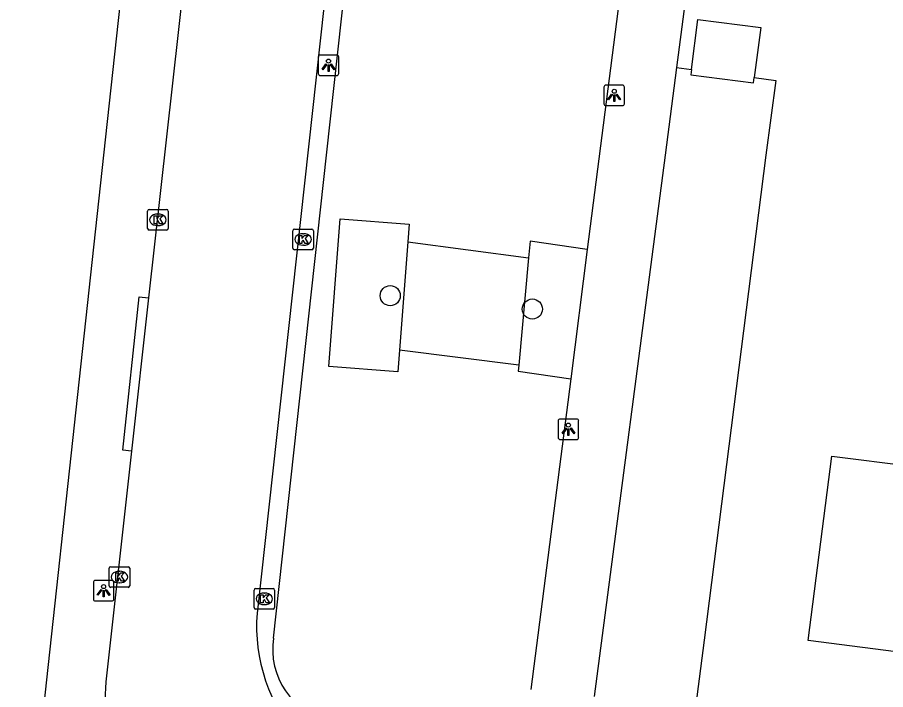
# Model space of a CAD drawing. Extents: x 162186 to 163152, y 385513 to 386513.
# Drawn here: x 162386.5 to 162428.73, y 385973.99 to 386006.7 of the extents above; entities that cross this region are included whole.
import ezdxf

# ---------------------------------------------------------------- set-up
doc = ezdxf.new("R2010")
doc.units = 0
for name, color, linetype in [('IMGEO_Boom', 7, 'Continuous'), ('IMGEO_Groenvoorziening', 7, 'Continuous'), ('IMGEO_Kolk', 7, 'Continuous'), ('IMGEO_Lichtpunt', 7, 'Continuous'), ('IMGEO_Pand', 7, 'Continuous'), ('IMGEO_Rijbaan_lokaal_open', 7, 'Continuous'), ('IMGEO_Voetpad_open', 7, 'Continuous')]:
    doc.layers.add(name, color=color, linetype=linetype)

msp = doc.modelspace()

# ---------------------------------------------------------------- linework, layer by layer
at = {"layer": 'IMGEO_Boom'}
for centre in [(162404.633, 385993.158), (162411.544, 385992.507)]:
    msp.add_circle(centre, 0.489, dxfattribs=at)
at = {"layer": 'IMGEO_Groenvoorziening'}
for points in [[(162418.561, 386004.261), (162419.289, 386004.166)], [(162422.341, 386003.767), (162423.388, 386003.63), (162422.904, 386000), (162419.894, 385976.404), (162419.079, 385970.015)], [(162405.081, 385990.504), (162405, 385989.454), (162401.646, 385989.712), (162402.198, 385996.898), (162405.552, 385996.64), (162405.486, 385995.784)], [(162405.486, 385995.784), (162405.081, 385990.504)], [(162405.486, 385995.784), (162411.362, 385994.998)], [(162414.216, 385995.4), (162411.435, 385995.805), (162411.362, 385994.998)], [(162411.362, 385994.998), (162410.888, 385989.774)], [(162410.888, 385989.774), (162405.081, 385990.504)], [(162410.888, 385989.774), (162410.862, 385989.483), (162413.409, 385989.116)]]:
    msp.add_lwpolyline(points, dxfattribs=at)
at = {"layer": 'IMGEO_Kolk'}
for p, q in [((162392.828, 385996.423), (162392.828, 385997.275)), ((162392.903, 385997.349), (162393.755, 385997.349)), ((162393.829, 385997.275), (162393.829, 385996.423)), ((162393.316, 385997.129), (162393.341, 385997.129)), ((162393.339, 385996.569), (162393.314, 385996.569)), ((162393.755, 385996.349), (162392.903, 385996.349)), ((162399.896, 385995.467), (162399.896, 385996.319)), ((162399.971, 385996.393), (162400.823, 385996.393)), ((162400.384, 385996.173), (162400.409, 385996.173)), ((162400.897, 385996.319), (162400.897, 385995.467)), ((162400.407, 385995.613), (162400.382, 385995.613)), ((162400.823, 385995.393), (162399.971, 385995.393)), ((162391.035, 385979.97), (162391.887, 385979.97)), ((162390.96, 385979.044), (162390.96, 385979.896)), ((162391.448, 385979.75), (162391.473, 385979.75)), ((162391.961, 385979.896), (162391.961, 385979.044)), ((162391.471, 385979.19), (162391.446, 385979.19)), ((162391.887, 385978.97), (162391.035, 385978.97)), ((162398.008, 385977.985), (162398.008, 385978.837)), ((162398.083, 385978.911), (162398.935, 385978.911)), ((162398.496, 385978.691), (162398.521, 385978.691)), ((162399.009, 385978.837), (162399.009, 385977.985)), ((162398.935, 385977.911), (162398.083, 385977.911)), ((162398.519, 385978.131), (162398.494, 385978.131))]:
    msp.add_line(p, q, dxfattribs=at)
for points in [[(162392.828, 385996.423), (162392.828, 385997.275)], [(162392.903, 385997.349), (162393.755, 385997.349)], [(162393.829, 385997.275), (162393.829, 385996.423)], [(162393.149, 385997.049), (162393.272, 385997.049), (162393.272, 385996.898), (162393.402, 385997.049), (162393.566, 385997.049), (162393.42, 385996.898), (162393.573, 385996.649), (162393.421, 385996.649), (162393.336, 385996.813), (162393.272, 385996.746), (162393.272, 385996.649), (162393.149, 385996.649), (162393.149, 385997.049)], [(162393.755, 385996.349), (162392.903, 385996.349)], [(162399.896, 385995.467), (162399.896, 385996.319)], [(162399.971, 385996.393), (162400.823, 385996.393)], [(162400.217, 385996.093), (162400.34, 385996.093), (162400.34, 385995.942), (162400.47, 385996.093), (162400.634, 385996.093), (162400.488, 385995.942), (162400.641, 385995.693), (162400.489, 385995.693), (162400.404, 385995.857), (162400.34, 385995.79), (162400.34, 385995.693), (162400.217, 385995.693), (162400.217, 385996.093)], [(162400.897, 385996.319), (162400.897, 385995.467)], [(162400.823, 385995.393), (162399.971, 385995.393)], [(162391.035, 385979.97), (162391.887, 385979.97)], [(162390.96, 385979.044), (162390.96, 385979.896)], [(162391.281, 385979.67), (162391.404, 385979.67), (162391.404, 385979.519), (162391.534, 385979.67), (162391.698, 385979.67), (162391.552, 385979.519), (162391.705, 385979.27), (162391.553, 385979.27), (162391.468, 385979.434), (162391.404, 385979.367), (162391.404, 385979.27), (162391.281, 385979.27), (162391.281, 385979.67)], [(162391.961, 385979.896), (162391.961, 385979.044)], [(162391.887, 385978.97), (162391.035, 385978.97)], [(162398.008, 385977.985), (162398.008, 385978.837)], [(162398.083, 385978.911), (162398.935, 385978.911)], [(162399.009, 385978.837), (162399.009, 385977.985)], [(162398.329, 385978.611), (162398.452, 385978.611), (162398.452, 385978.46), (162398.582, 385978.611), (162398.746, 385978.611), (162398.6, 385978.46), (162398.753, 385978.211), (162398.601, 385978.211), (162398.516, 385978.375), (162398.452, 385978.308), (162398.452, 385978.211), (162398.329, 385978.211), (162398.329, 385978.611)], [(162398.935, 385977.911), (162398.083, 385977.911)]]:
    msp.add_lwpolyline(points, dxfattribs=at)
for centre, start, end in [((162392.905, 385997.273), 91.552, 178.448), ((162392.905, 385997.273), 91.552, 178.448), ((162393.753, 385997.273), 1.552, 88.448), ((162393.753, 385997.273), 1.552, 88.448), ((162392.905, 385996.425), 181.552, 268.448), ((162392.905, 385996.425), 181.552, 268.448), ((162393.753, 385996.425), 271.552, 358.448), ((162393.753, 385996.425), 271.552, 358.448), ((162399.973, 385996.317), 91.552, 178.448), ((162399.973, 385996.317), 91.552, 178.448), ((162400.821, 385996.317), 1.552, 88.448), ((162400.821, 385996.317), 1.552, 88.448), ((162399.973, 385995.469), 181.552, 268.448), ((162399.973, 385995.469), 181.552, 268.448), ((162400.821, 385995.469), 271.552, 358.448), ((162400.821, 385995.469), 271.552, 358.448), ((162391.037, 385979.894), 91.552, 178.448), ((162391.037, 385979.894), 91.552, 178.448), ((162391.885, 385979.894), 1.552, 88.448), ((162391.885, 385979.894), 1.552, 88.448), ((162391.037, 385979.046), 181.552, 268.448), ((162391.037, 385979.046), 181.552, 268.448), ((162391.885, 385979.046), 271.552, 358.448), ((162391.885, 385979.046), 271.552, 358.448), ((162398.085, 385978.835), 91.552, 178.448), ((162398.085, 385978.835), 91.552, 178.448), ((162398.933, 385978.835), 1.552, 88.448), ((162398.933, 385978.835), 1.552, 88.448), ((162398.085, 385977.987), 181.552, 268.448), ((162398.085, 385977.987), 181.552, 268.448), ((162398.933, 385977.987), 271.552, 358.448), ((162398.933, 385977.987), 271.552, 358.448)]:
    msp.add_arc(centre, 0.0765, start, end, dxfattribs=at)
for centre, major_axis, ratio, start_param, end_param in [((162393.315, 385996.849), (-0.387, 0.002), 0.722429, 4.712389, 7.853982), ((162393.34, 385996.849), (-0.39, 0.002), 0.717154, 1.570796, 4.712389), ((162400.383, 385995.893), (-0.387, 0.002), 0.722429, 4.712389, 7.853982), ((162400.408, 385995.893), (-0.39, 0.002), 0.717154, 1.570796, 4.712389), ((162391.447, 385979.47), (-0.387, 0.002), 0.722429, 4.712389, 7.853982), ((162391.472, 385979.47), (-0.39, 0.002), 0.717154, 1.570796, 4.712389), ((162398.495, 385978.411), (-0.387, 0.002), 0.722429, 4.712389, 7.853982), ((162398.52, 385978.411), (-0.39, 0.002), 0.717154, 1.570796, 4.712389)]:
    msp.add_ellipse(centre, major_axis=major_axis, ratio=ratio, start_param=start_param, end_param=end_param, dxfattribs=at)
at = {"layer": 'IMGEO_Lichtpunt'}
for p, q in [((162402.033, 386004.865), (162401.225, 386004.865)), ((162402.033, 386004.865), (162401.225, 386004.865)), ((162401.131, 386004.77), (162401.131, 386003.963)), ((162401.131, 386004.77), (162401.131, 386003.963)), ((162402.127, 386003.963), (162402.127, 386004.77)), ((162402.127, 386003.963), (162402.127, 386004.77)), ((162401.225, 386003.869), (162402.033, 386003.869)), ((162401.225, 386003.869), (162402.033, 386003.869)), ((162415.028, 386003.304), (162415.028, 386002.497)), ((162415.028, 386003.304), (162415.028, 386002.497)), ((162415.93, 386003.399), (162415.122, 386003.399)), ((162415.93, 386003.399), (162415.122, 386003.399)), ((162416.024, 386002.497), (162416.024, 386003.304)), ((162416.024, 386002.497), (162416.024, 386003.304)), ((162415.122, 386002.403), (162415.93, 386002.403)), ((162415.122, 386002.403), (162415.93, 386002.403)), ((162413.703, 385987.158), (162412.895, 385987.158)), ((162413.703, 385987.158), (162412.895, 385987.158)), ((162412.801, 385987.063), (162412.801, 385986.256)), ((162412.801, 385987.063), (162412.801, 385986.256)), ((162413.797, 385986.256), (162413.797, 385987.063)), ((162413.797, 385986.256), (162413.797, 385987.063)), ((162412.895, 385986.162), (162413.703, 385986.162)), ((162412.895, 385986.162), (162413.703, 385986.162)), ((162390.192, 385979.207), (162390.192, 385978.4)), ((162390.192, 385979.207), (162390.192, 385978.4)), ((162391.094, 385979.302), (162390.286, 385979.302)), ((162391.094, 385979.302), (162390.286, 385979.302)), ((162391.188, 385978.4), (162391.188, 385979.207)), ((162391.188, 385978.4), (162391.188, 385979.207)), ((162390.286, 385978.306), (162391.094, 385978.306)), ((162390.286, 385978.306), (162391.094, 385978.306))]:
    msp.add_line(p, q, dxfattribs=at)
for points in [[(162401.505, 386004.434), (162401.544, 386004.406), (162401.356, 386004.144), (162401.318, 386004.171), (162401.505, 386004.434)], [(162401.717, 386004.406), (162401.755, 386004.433), (162401.942, 386004.171), (162401.903, 386004.143), (162401.717, 386004.406)], [(162401.607, 386004.386), (162401.654, 386004.386), (162401.654, 386004.064), (162401.607, 386004.064), (162401.607, 386004.386)], [(162415.402, 386002.968), (162415.441, 386002.94), (162415.253, 386002.678), (162415.215, 386002.705), (162415.402, 386002.968)], [(162415.504, 386002.92), (162415.551, 386002.92), (162415.551, 386002.598), (162415.504, 386002.598), (162415.504, 386002.92)], [(162415.614, 386002.94), (162415.652, 386002.967), (162415.839, 386002.705), (162415.8, 386002.677), (162415.614, 386002.94)], [(162413.175, 385986.727), (162413.214, 385986.699), (162413.026, 385986.437), (162412.988, 385986.464), (162413.175, 385986.727)], [(162413.387, 385986.699), (162413.425, 385986.726), (162413.612, 385986.464), (162413.573, 385986.436), (162413.387, 385986.699)], [(162413.277, 385986.679), (162413.324, 385986.679), (162413.324, 385986.357), (162413.277, 385986.357), (162413.277, 385986.679)], [(162390.566, 385978.871), (162390.605, 385978.843), (162390.417, 385978.581), (162390.379, 385978.608), (162390.566, 385978.871)], [(162390.668, 385978.823), (162390.715, 385978.823), (162390.715, 385978.501), (162390.668, 385978.501), (162390.668, 385978.823)], [(162390.778, 385978.843), (162390.816, 385978.87), (162391.003, 385978.608), (162390.964, 385978.58), (162390.778, 385978.843)]]:
    msp.add_lwpolyline(points, dxfattribs=at)
for centre in [(162401.63, 386004.568), (162415.527, 386003.102), (162413.3, 385986.861), (162390.691, 385979.005)]:
    msp.add_circle(centre, 0.0994, dxfattribs=at)
for centre, start, end in [((162401.225, 386004.77), 90, 180), ((162401.225, 386004.77), 90, 180), ((162402.033, 386004.77), 0, 90), ((162402.033, 386004.77), 0, 90), ((162401.225, 386003.963), 180, 270), ((162401.225, 386003.963), 180, 270), ((162402.033, 386003.963), 270, 0), ((162402.033, 386003.963), 270, 360), ((162415.122, 386003.304), 90, 180), ((162415.122, 386003.304), 90, 180), ((162415.93, 386003.304), 0, 90), ((162415.93, 386003.304), 0, 90), ((162415.122, 386002.497), 180, 270), ((162415.122, 386002.497), 180, 270), ((162415.93, 386002.497), 270, 0), ((162415.93, 386002.497), 270, 360), ((162412.895, 385987.063), 90, 180), ((162412.895, 385987.063), 90, 180), ((162413.703, 385987.063), 0, 90), ((162413.703, 385987.063), 0, 90), ((162412.895, 385986.256), 180, 270), ((162412.895, 385986.256), 180, 270), ((162413.703, 385986.256), 270, 0), ((162413.703, 385986.256), 270, 360), ((162390.286, 385979.207), 90, 180), ((162390.286, 385979.207), 90, 180), ((162391.094, 385979.207), 0, 90), ((162391.094, 385979.207), 0, 90), ((162390.286, 385978.4), 180, 270), ((162390.286, 385978.4), 180, 270), ((162391.094, 385978.4), 270, 0), ((162391.094, 385978.4), 270, 360)]:
    msp.add_arc(centre, 0.0946, start, end, dxfattribs=at)
at = {"layer": 'IMGEO_Pand'}
for points in [[(162419.289, 386004.166), (162419.601, 386006.591), (162422.654, 386006.198), (162422.341, 386003.767)], [(162419.289, 386004.166), (162419.255, 386003.9), (162422.308, 386003.507), (162422.341, 386003.767)], [(162436.893, 385978.877), (162436.709, 385978.901), (162436.883, 385980.259), (162433.065, 385980.75), (162432.38, 385975.424), (162424.961, 385976.378), (162426.115, 385985.358), (162429.99, 385984.86), (162430.347, 385987.634), (162435.307, 385986.996), (162437.909, 385986.659)]]:
    msp.add_lwpolyline(points, dxfattribs=at)
at = {"layer": 'IMGEO_Rijbaan_lokaal_open'}
for points in [[(162404.487, 386035.182), (162398.154, 385977.714)], [(162394.618, 386008.73), (162392.873, 385993.05)], [(162392.873, 385993.05), (162392.043, 385985.587)], [(162392.043, 385985.587), (162390.794, 385974.366)]]:
    msp.add_lwpolyline(points, dxfattribs=at)
for centre, radius, start, end in [((162406.467, 385977.089), 8.337, 175.701, 221.5373), ((162402.11, 385973.698), 11.336, 176.6198, 224.2122)]:
    msp.add_arc(centre, radius, start, end, dxfattribs=at)
at = {"layer": 'IMGEO_Voetpad_open'}
for points in [[(162403.833, 385959.101), (162386.496, 385961.334), (162390.703, 386000), (162394.706, 386036.792)], [(162398.954, 385976.502), (162401.54, 386000), (162405.402, 386035.222)], [(162422.348, 386033.225), (162418.561, 386004.261)], [(162416.355, 386012.063), (162414.216, 385995.4)], [(162418.561, 386004.261), (162418.004, 386000), (162414.558, 385973.655)], [(162414.216, 385995.4), (162413.409, 385989.116)], [(162392.043, 385985.587), (162391.623, 385985.636), (162392.425, 385993.102), (162392.873, 385993.05)], [(162413.409, 385989.116), (162411.468, 385973.993)]]:
    msp.add_lwpolyline(points, dxfattribs=at)
msp.add_arc((162402.49, 385975.959), 3.577, 171.2679, 257.5417, dxfattribs=at)

doc.saveas('drawing.dxf')
